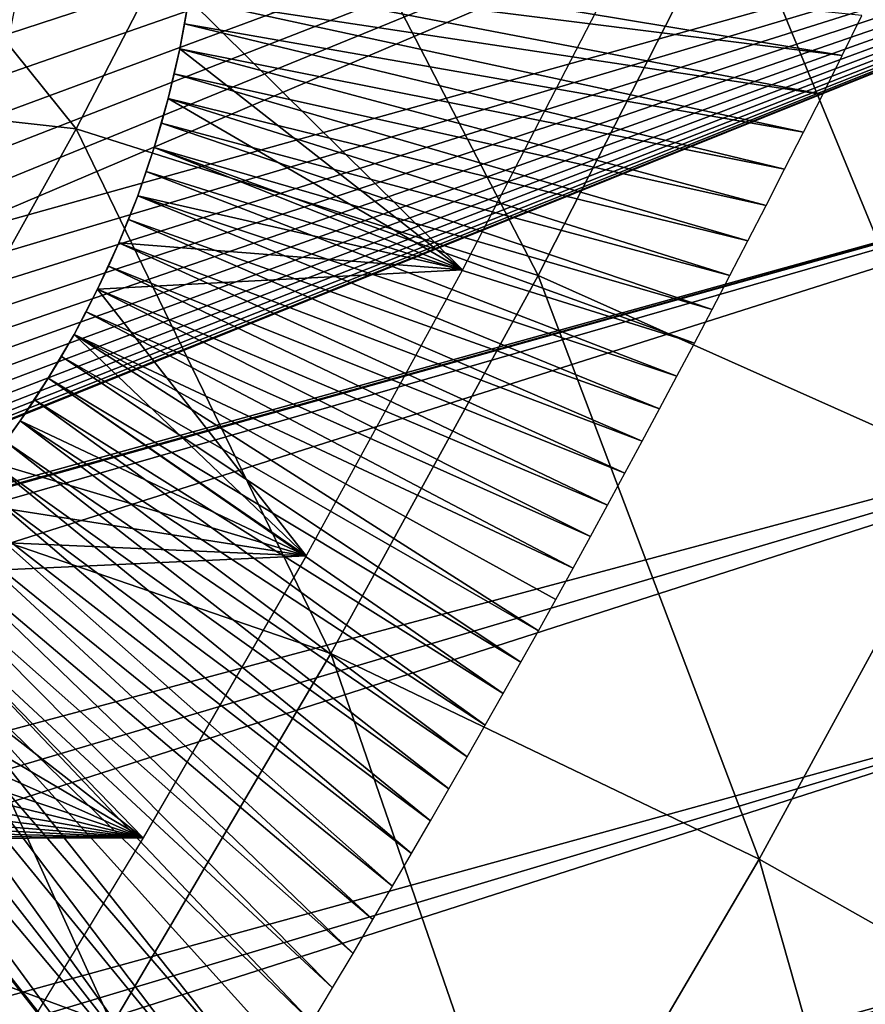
# Model space of a CAD drawing. Header units: millimetres. Extents: x -50 to 50, y -50 to 50.
# Tile 294 of 562: x 24.9 to 26.7, y -15.3 to -13.2. Entities that reach past the tile are written whole.
import ezdxf

# ---------------------------------------------------------------- set-up
doc = ezdxf.new("R2010")
doc.units = ezdxf.units.MM
doc.header["$LTSCALE"] = 65.185185
for name, color, linetype in [('1', 7, 'CONTINUOUS'), ('13', 7, 'CONTINUOUS'), ('20', 7, 'CONTINUOUS'), ('37', 7, 'CONTINUOUS'), ('39', 7, 'CONTINUOUS'), ('46', 7, 'CONTINUOUS')]:
    doc.layers.add(name, color=color, linetype=linetype)

msp = doc.modelspace()

# ---------------------------------------------------------------- linework, layer by layer
at = {"layer": '1', "color": 7, "linetype": 'Continuous', "true_color": 0xf5f5f5}
for points in [[(25.8264, -13.7316), (25.2548, -13.1652), (26.1389, -13.127), (25.8264, -13.7316)], [(25.236, -13.2699), (25.2548, -13.1652), (25.8264, -13.7316), (25.236, -13.2699)], [(25.2119, -13.3736), (25.236, -13.2699), (25.8264, -13.7316), (25.2119, -13.3736)], [(25.1827, -13.4758), (25.2119, -13.3736), (25.8264, -13.7316), (25.1827, -13.4758)], [(25.1483, -13.5766), (25.1827, -13.4758), (25.8264, -13.7316), (25.1483, -13.5766)], [(25.1088, -13.6753), (25.1483, -13.5766), (25.8264, -13.7316), (25.1088, -13.6753)], [(25.0644, -13.772), (25.1088, -13.6753), (25.8264, -13.7316), (25.0644, -13.772)], [(25.4999, -14.329), (25.0644, -13.772), (25.8264, -13.7316), (25.4999, -14.329)], [(25.0151, -13.8663), (25.0644, -13.772), (25.4999, -14.329), (25.0151, -13.8663)], [(24.9611, -13.958), (25.0151, -13.8663), (25.4999, -14.329), (24.9611, -13.958)], [(24.9026, -14.0469), (24.9611, -13.958), (25.4999, -14.329), (24.9026, -14.0469)], [(24.8396, -14.1326), (24.9026, -14.0469), (25.4999, -14.329), (24.8396, -14.1326)], [(24.7724, -14.2151), (24.8396, -14.1326), (25.4999, -14.329), (24.7724, -14.2151)], [(24.701, -14.294), (24.7724, -14.2151), (25.4999, -14.329), (24.701, -14.294)], [(24.6258, -14.3693), (24.701, -14.294), (25.4999, -14.329), (24.6258, -14.3693)], [(25.1596, -14.9184), (24.6258, -14.3693), (25.4999, -14.329), (25.1596, -14.9184)], [(24.5468, -14.4406), (24.6258, -14.3693), (25.1596, -14.9184), (24.5468, -14.4406)], [(24.4644, -14.5078), (24.5468, -14.4406), (25.1596, -14.9184), (24.4644, -14.5078)], [(24.3786, -14.5708), (24.4644, -14.5078), (25.1596, -14.9184), (24.3786, -14.5708)], [(24.2898, -14.6293), (24.3786, -14.5708), (25.1596, -14.9184), (24.2898, -14.6293)], [(24.1981, -14.6833), (24.2898, -14.6293), (25.1596, -14.9184), (24.1981, -14.6833)], [(24.1038, -14.7326), (24.1981, -14.6833), (25.1596, -14.9184), (24.1038, -14.7326)], [(24.0071, -14.777), (24.1038, -14.7326), (25.1596, -14.9184), (24.0071, -14.777)], [(23.9083, -14.8165), (24.0071, -14.777), (25.1596, -14.9184), (23.9083, -14.8165)], [(23.8077, -14.8509), (23.9083, -14.8165), (25.1596, -14.9184), (23.8077, -14.8509)], [(23.7053, -14.8802), (23.8077, -14.8509), (25.1596, -14.9184), (23.7053, -14.8802)], [(23.6017, -14.9042), (23.7053, -14.8802), (25.1596, -14.9184), (23.6017, -14.9042)], [(23.497, -14.923), (23.6017, -14.9042), (25.1596, -14.9184), (23.497, -14.923)], [(24.8056, -15.4999), (23.497, -14.923), (25.1596, -14.9184), (24.8056, -15.4999)]]:
    msp.add_3dface(points, dxfattribs=at)
at = {"layer": '13', "color": 7, "linetype": 'Continuous', "true_color": 0xf5f5f5}
for points in [[(25.2548, -13.1652, 2.4), (25.236, -13.2699), (25.246, -13.2177, 2.4), (25.2548, -13.1652, 2.4)], [(25.2548, -13.1652), (25.236, -13.2699), (25.2548, -13.1652, 2.4), (25.2548, -13.1652)], [(25.246, -13.2177, 2.4), (25.236, -13.2699), (25.236, -13.2699, 2.4), (25.246, -13.2177, 2.4)], [(25.236, -13.2699, 2.4), (25.2119, -13.3736), (25.2246, -13.3219, 2.4), (25.236, -13.2699, 2.4)], [(25.236, -13.2699), (25.2119, -13.3736), (25.236, -13.2699, 2.4), (25.236, -13.2699)], [(25.2246, -13.3219, 2.4), (25.2119, -13.3736), (25.2119, -13.3736, 2.4), (25.2246, -13.3219, 2.4)], [(25.2119, -13.3736, 2.4), (25.1827, -13.4758), (25.1979, -13.4249, 2.4), (25.2119, -13.3736, 2.4)], [(25.2119, -13.3736), (25.1827, -13.4758), (25.2119, -13.3736, 2.4), (25.2119, -13.3736)], [(25.1979, -13.4249, 2.4), (25.1827, -13.4758), (25.1827, -13.4759, 2.4), (25.1979, -13.4249, 2.4)], [(25.1827, -13.4758), (25.1483, -13.5766), (25.1827, -13.4759, 2.4), (25.1827, -13.4758)], [(25.1827, -13.4759, 2.4), (25.1483, -13.5766), (25.1661, -13.5264, 2.4), (25.1827, -13.4759, 2.4)], [(25.1661, -13.5264, 2.4), (25.1483, -13.5766), (25.1483, -13.5766, 2.4), (25.1661, -13.5264, 2.4)], [(25.1483, -13.5766, 2.4), (25.1088, -13.6753), (25.1291, -13.6262, 2.4), (25.1483, -13.5766, 2.4)], [(25.1483, -13.5766), (25.1088, -13.6753), (25.1483, -13.5766, 2.4), (25.1483, -13.5766)], [(25.1291, -13.6262, 2.4), (25.1088, -13.6753), (25.1088, -13.6754, 2.4), (25.1291, -13.6262, 2.4)], [(25.1088, -13.6753), (25.0644, -13.772), (25.1088, -13.6754, 2.4), (25.1088, -13.6753)], [(25.1088, -13.6754, 2.4), (25.0644, -13.772), (25.0872, -13.724, 2.4), (25.1088, -13.6754, 2.4)], [(25.0872, -13.724, 2.4), (25.0644, -13.772), (25.0644, -13.772, 2.4), (25.0872, -13.724, 2.4)], [(25.0644, -13.772, 2.4), (25.0151, -13.8663), (25.0403, -13.8195, 2.4), (25.0644, -13.772, 2.4)], [(25.0644, -13.772), (25.0151, -13.8663), (25.0644, -13.772, 2.4), (25.0644, -13.772)], [(25.0403, -13.8195, 2.4), (25.0151, -13.8663), (25.0151, -13.8664, 2.4), (25.0403, -13.8195, 2.4)], [(25.0151, -13.8663), (24.9611, -13.958), (25.0151, -13.8664, 2.4), (25.0151, -13.8663)], [(25.0151, -13.8664, 2.4), (24.9611, -13.958), (24.9887, -13.9125, 2.4), (25.0151, -13.8664, 2.4)], [(24.9887, -13.9125, 2.4), (24.9611, -13.958), (24.9611, -13.958, 2.4), (24.9887, -13.9125, 2.4)], [(24.9611, -13.958), (24.9026, -14.0469), (24.9611, -13.958, 2.4), (24.9611, -13.958)], [(24.9611, -13.958, 2.4), (24.9026, -14.0469), (24.9324, -14.0028, 2.4), (24.9611, -13.958, 2.4)], [(24.9324, -14.0028, 2.4), (24.9026, -14.0469), (24.9026, -14.0469, 2.4), (24.9324, -14.0028, 2.4)], [(24.9026, -14.0469), (24.8396, -14.1326), (24.9026, -14.0469, 2.4), (24.9026, -14.0469)], [(24.9026, -14.0469, 2.4), (24.8396, -14.1326), (24.8716, -14.0902, 2.4), (24.9026, -14.0469, 2.4)]]:
    msp.add_3dface(points, dxfattribs=at)
at = {"layer": '20', "color": 7, "linetype": 'Continuous', "true_color": 0xf5f5f5}
for points in [[(25.2682, -13.0597, 2.4), (25.2621, -13.1125, 2.4), (26.62, -13.2837, 3.7686), (25.2682, -13.0597, 2.4)], [(26.6611, -13.2003, 3.8), (25.2682, -13.0597, 2.4), (26.62, -13.2837, 3.7686), (26.6611, -13.2003, 3.8)], [(25.2621, -13.1125, 2.4), (25.2548, -13.1652, 2.4), (26.5792, -13.365, 3.7395), (25.2621, -13.1125, 2.4)], [(26.62, -13.2837, 3.7686), (25.2621, -13.1125, 2.4), (26.5792, -13.365, 3.7395), (26.62, -13.2837, 3.7686)], [(25.2548, -13.1652, 2.4), (25.246, -13.2177, 2.4), (26.5391, -13.4441, 3.7127), (25.2548, -13.1652, 2.4)], [(26.5792, -13.365, 3.7395), (25.2548, -13.1652, 2.4), (26.5391, -13.4441, 3.7127), (26.5792, -13.365, 3.7395)], [(25.246, -13.2177, 2.4), (25.236, -13.2699, 2.4), (26.4996, -13.5213, 3.6884), (25.246, -13.2177, 2.4)], [(26.5391, -13.4441, 3.7127), (25.246, -13.2177, 2.4), (26.4996, -13.5213, 3.6884), (26.5391, -13.4441, 3.7127)], [(25.236, -13.2699, 2.4), (25.2246, -13.3219, 2.4), (26.4611, -13.5968, 3.6666), (25.236, -13.2699, 2.4)], [(26.4996, -13.5213, 3.6884), (25.236, -13.2699, 2.4), (26.4611, -13.5968, 3.6666), (26.4996, -13.5213, 3.6884)], [(25.2246, -13.3219, 2.4), (25.2119, -13.3736, 2.4), (26.4231, -13.6706, 3.647), (25.2246, -13.3219, 2.4)], [(26.4611, -13.5968, 3.6666), (25.2246, -13.3219, 2.4), (26.4231, -13.6706, 3.647), (26.4611, -13.5968, 3.6666)], [(25.2119, -13.3736, 2.4), (25.1979, -13.4249, 2.4), (26.3853, -13.7432, 3.6292), (25.2119, -13.3736, 2.4)], [(26.4231, -13.6706, 3.647), (25.2119, -13.3736, 2.4), (26.3853, -13.7432, 3.6292), (26.4231, -13.6706, 3.647)], [(25.1979, -13.4249, 2.4), (25.1827, -13.4759, 2.4), (26.3481, -13.8144, 3.6134), (25.1979, -13.4249, 2.4)], [(26.3853, -13.7432, 3.6292), (25.1979, -13.4249, 2.4), (26.3481, -13.8144, 3.6134), (26.3853, -13.7432, 3.6292)], [(25.1827, -13.4759, 2.4), (25.1661, -13.5264, 2.4), (26.3113, -13.8845, 3.5996), (25.1827, -13.4759, 2.4)], [(26.3481, -13.8144, 3.6134), (25.1827, -13.4759, 2.4), (26.3113, -13.8845, 3.5996), (26.3481, -13.8144, 3.6134)], [(25.1661, -13.5264, 2.4), (25.1483, -13.5766, 2.4), (26.2747, -13.9536, 3.5875), (25.1661, -13.5264, 2.4)], [(26.3113, -13.8845, 3.5996), (25.1661, -13.5264, 2.4), (26.2747, -13.9536, 3.5875), (26.3113, -13.8845, 3.5996)], [(25.1483, -13.5766, 2.4), (25.1291, -13.6262, 2.4), (26.2382, -14.0219, 3.5771), (25.1483, -13.5766, 2.4)], [(26.2747, -13.9536, 3.5875), (25.1483, -13.5766, 2.4), (26.2382, -14.0219, 3.5771), (26.2747, -13.9536, 3.5875)], [(25.1291, -13.6262, 2.4), (25.1088, -13.6754, 2.4), (26.2021, -14.0895, 3.5684), (25.1291, -13.6262, 2.4)], [(26.2382, -14.0219, 3.5771), (25.1291, -13.6262, 2.4), (26.2021, -14.0895, 3.5684), (26.2382, -14.0219, 3.5771)], [(25.1088, -13.6754, 2.4), (25.0872, -13.724, 2.4), (26.166, -14.1564, 3.5613), (25.1088, -13.6754, 2.4)], [(26.2021, -14.0895, 3.5684), (25.1088, -13.6754, 2.4), (26.166, -14.1564, 3.5613), (26.2021, -14.0895, 3.5684)], [(25.0872, -13.724, 2.4), (25.0644, -13.772, 2.4), (26.1299, -14.2229, 3.5558), (25.0872, -13.724, 2.4)], [(26.166, -14.1564, 3.5613), (25.0872, -13.724, 2.4), (26.1299, -14.2229, 3.5558), (26.166, -14.1564, 3.5613)], [(25.0644, -13.772, 2.4), (25.0403, -13.8195, 2.4), (26.0938, -14.2889, 3.5519), (25.0644, -13.772, 2.4)], [(26.1299, -14.2229, 3.5558), (25.0644, -13.772, 2.4), (26.0938, -14.2889, 3.5519), (26.1299, -14.2229, 3.5558)], [(25.0403, -13.8195, 2.4), (25.0151, -13.8664, 2.4), (26.0578, -14.3546, 3.5496), (25.0403, -13.8195, 2.4)], [(26.0938, -14.2889, 3.5519), (25.0403, -13.8195, 2.4), (26.0578, -14.3546, 3.5496), (26.0938, -14.2889, 3.5519)], [(25.0151, -13.8664, 2.4), (24.9887, -13.9125, 2.4), (25.9851, -14.4857, 3.5495), (25.0151, -13.8664, 2.4)], [(26.0215, -14.4202, 3.5488), (25.0151, -13.8664, 2.4), (25.9851, -14.4857, 3.5495), (26.0215, -14.4202, 3.5488)], [(26.0578, -14.3546, 3.5496), (25.0151, -13.8664, 2.4), (26.0215, -14.4202, 3.5488), (26.0578, -14.3546, 3.5496)], [(24.9887, -13.9125, 2.4), (24.9611, -13.958, 2.4), (25.9485, -14.5512, 3.5517), (24.9887, -13.9125, 2.4)], [(25.9851, -14.4857, 3.5495), (24.9887, -13.9125, 2.4), (25.9485, -14.5512, 3.5517), (25.9851, -14.4857, 3.5495)], [(24.9611, -13.958, 2.4), (24.9324, -14.0028, 2.4), (25.9116, -14.6169, 3.5556), (24.9611, -13.958, 2.4)], [(25.9485, -14.5512, 3.5517), (24.9611, -13.958, 2.4), (25.9116, -14.6169, 3.5556), (25.9485, -14.5512, 3.5517)], [(24.9324, -14.0028, 2.4), (24.9026, -14.0469, 2.4), (25.8743, -14.6828, 3.561), (24.9324, -14.0028, 2.4)], [(25.9116, -14.6169, 3.5556), (24.9324, -14.0028, 2.4), (25.8743, -14.6828, 3.561), (25.9116, -14.6169, 3.5556)], [(24.9026, -14.0469, 2.4), (24.8716, -14.0902, 2.4), (25.8366, -14.749, 3.568), (24.9026, -14.0469, 2.4)], [(25.8743, -14.6828, 3.561), (24.9026, -14.0469, 2.4), (25.8366, -14.749, 3.568), (25.8743, -14.6828, 3.561)], [(24.8716, -14.0902, 2.4), (24.8396, -14.1326, 2.4), (25.7984, -14.8156, 3.5766), (24.8716, -14.0902, 2.4)], [(25.8366, -14.749, 3.568), (24.8716, -14.0902, 2.4), (25.7984, -14.8156, 3.5766), (25.8366, -14.749, 3.568)], [(24.8396, -14.1326, 2.4), (24.8065, -14.1743, 2.4), (25.7597, -14.8829, 3.587), (24.8396, -14.1326, 2.4)], [(25.7984, -14.8156, 3.5766), (24.8396, -14.1326, 2.4), (25.7597, -14.8829, 3.587), (25.7984, -14.8156, 3.5766)], [(24.8065, -14.1743, 2.4), (24.7724, -14.2151, 2.4), (25.7204, -14.9507, 3.599), (24.8065, -14.1743, 2.4)], [(25.7597, -14.8829, 3.587), (24.8065, -14.1743, 2.4), (25.7204, -14.9507, 3.599), (25.7597, -14.8829, 3.587)], [(24.7724, -14.2151, 2.4), (24.7372, -14.255, 2.4), (25.6804, -15.0193, 3.6128), (24.7724, -14.2151, 2.4)], [(25.7204, -14.9507, 3.599), (24.7724, -14.2151, 2.4), (25.6804, -15.0193, 3.6128), (25.7204, -14.9507, 3.599)], [(24.7372, -14.255, 2.4), (24.701, -14.2941, 2.4), (25.6396, -15.0888, 3.6286), (24.7372, -14.255, 2.4)], [(25.6804, -15.0193, 3.6128), (24.7372, -14.255, 2.4), (25.6396, -15.0888, 3.6286), (25.6804, -15.0193, 3.6128)], [(24.701, -14.2941, 2.4), (24.6639, -14.3321, 2.4), (25.5979, -15.1595, 3.6464), (24.701, -14.2941, 2.4)], [(25.6396, -15.0888, 3.6286), (24.701, -14.2941, 2.4), (25.5979, -15.1595, 3.6464), (25.6396, -15.0888, 3.6286)], [(24.6639, -14.3321, 2.4), (24.6258, -14.3693, 2.4), (25.5552, -15.2312, 3.666), (24.6639, -14.3321, 2.4)], [(25.5979, -15.1595, 3.6464), (24.6639, -14.3321, 2.4), (25.5552, -15.2312, 3.666), (25.5979, -15.1595, 3.6464)], [(24.6258, -14.3693, 2.4), (24.5868, -14.4054, 2.4), (25.5116, -15.3042, 3.6879), (24.6258, -14.3693, 2.4)], [(25.5552, -15.2312, 3.666), (24.6258, -14.3693, 2.4), (25.5116, -15.3042, 3.6879), (25.5552, -15.2312, 3.666)], [(24.5868, -14.4054, 2.4), (24.5468, -14.4406, 2.4), (25.4207, -15.4553, 3.7391), (24.5868, -14.4054, 2.4)], [(25.4668, -15.3789, 3.7123), (24.5868, -14.4054, 2.4), (25.4207, -15.4553, 3.7391), (25.4668, -15.3789, 3.7123)], [(25.5116, -15.3042, 3.6879), (24.5868, -14.4054, 2.4), (25.4668, -15.3789, 3.7123), (25.5116, -15.3042, 3.6879)], [(24.5468, -14.4406, 2.4), (24.506, -14.4748, 2.4), (25.3731, -15.5334, 3.7684), (24.5468, -14.4406, 2.4)], [(25.4207, -15.4553, 3.7391), (24.5468, -14.4406, 2.4), (25.3731, -15.5334, 3.7684), (25.4207, -15.4553, 3.7391)], [(24.506, -14.4748, 2.4), (24.4644, -14.5078, 2.4), (25.3239, -15.613, 3.8), (24.506, -14.4748, 2.4)], [(25.3731, -15.5334, 3.7684), (24.506, -14.4748, 2.4), (25.3239, -15.613, 3.8), (25.3731, -15.5334, 3.7684)], [(24.4644, -14.5078, 2.4), (24.4219, -14.5399, 2.4), (25.3239, -15.613, 3.8), (24.4644, -14.5078, 2.4)], [(24.4219, -14.5399, 2.4), (24.3786, -14.5708, 2.4), (25.2692, -15.6991, 3.8358), (24.4219, -14.5399, 2.4)], [(25.3239, -15.613, 3.8), (24.4219, -14.5399, 2.4), (25.2692, -15.6991, 3.8358), (25.3239, -15.613, 3.8)], [(24.3786, -14.5708, 2.4), (24.3346, -14.6007, 2.4), (25.2121, -15.7833, 3.8713), (24.3786, -14.5708, 2.4)], [(25.2668, -15.7027, 3.8373), (24.3786, -14.5708, 2.4), (25.2121, -15.7833, 3.8713), (25.2668, -15.7027, 3.8373)], [(25.2692, -15.6991, 3.8358), (24.3786, -14.5708, 2.4), (25.2668, -15.7027, 3.8373), (25.2692, -15.6991, 3.8358)], [(24.3346, -14.6007, 2.4), (24.2898, -14.6294, 2.4), (25.153, -15.8653, 3.9063), (24.3346, -14.6007, 2.4)], [(25.2121, -15.7833, 3.8713), (24.3346, -14.6007, 2.4), (25.2095, -15.787, 3.8729), (25.2121, -15.7833, 3.8713)], [(25.2095, -15.787, 3.8729), (24.3346, -14.6007, 2.4), (25.153, -15.8653, 3.9063), (25.2095, -15.787, 3.8729)], [(24.2898, -14.6294, 2.4), (24.2443, -14.6569, 2.4), (25.0964, -15.9395, 3.9385), (24.2898, -14.6294, 2.4)], [(25.153, -15.8653, 3.9063), (24.2898, -14.6294, 2.4), (25.0964, -15.9395, 3.9385), (25.153, -15.8653, 3.9063)], [(24.2443, -14.6569, 2.4), (24.1981, -14.6833, 2.4), (25.0293, -16.0224, 3.975), (24.2443, -14.6569, 2.4)], [(25.0411, -16.0082, 3.9687), (24.2443, -14.6569, 2.4), (25.0293, -16.0224, 3.975), (25.0411, -16.0082, 3.9687)], [(25.092, -15.9451, 3.941), (24.2443, -14.6569, 2.4), (25.0411, -16.0082, 3.9687), (25.092, -15.9451, 3.941)], [(25.0964, -15.9395, 3.9385), (24.2443, -14.6569, 2.4), (25.092, -15.9451, 3.941), (25.0964, -15.9395, 3.9385)], [(24.1981, -14.6833, 2.4), (24.1512, -14.7086, 2.4), (24.9654, -16.0964, 4.008), (24.1981, -14.6833, 2.4)], [(24.9867, -16.0722, 3.9971), (24.1981, -14.6833, 2.4), (24.9654, -16.0964, 4.008), (24.9867, -16.0722, 3.9971)], [(25.0293, -16.0224, 3.975), (24.1981, -14.6833, 2.4), (24.9867, -16.0722, 3.9971), (25.0293, -16.0224, 3.975)], [(24.9336, -16.1318, 4.0238), (24.1512, -14.7086, 2.4), (24.9006, -16.1673, 4.0399), (24.9336, -16.1318, 4.0238)], [(24.9654, -16.0964, 4.008), (24.1512, -14.7086, 2.4), (24.9336, -16.1318, 4.0238), (24.9654, -16.0964, 4.008)]]:
    msp.add_3dface(points, dxfattribs=at)
at = {"layer": '37', "color": 15, "linetype": 'Continuous', "true_color": 0xaf503c}
for points in [[(26.7778, -12.1265, -11.5629), (27.3104, -13.3202, -11.1346), (26.3938, -12.941, -11.5629), (26.7778, -12.1265, -11.5629)], [(24.3355, -12.5863, -12.3767), (25.0194, -13.4372, -11.977), (23.9434, -13.317, -12.3767), (24.3355, -12.5863, -12.3767)], [(25.4225, -12.6581, -11.977), (25.0194, -13.4372, -11.977), (24.3355, -12.5863, -12.3767), (25.4225, -12.6581, -11.977)], [(25.4225, -12.6581, -11.977), (25.985, -13.7433, -11.5629), (25.0194, -13.4372, -11.977), (25.4225, -12.6581, -11.977)], [(26.3938, -12.941, -11.5629), (25.985, -13.7433, -11.5629), (25.4225, -12.6581, -11.977), (26.3938, -12.941, -11.5629)], [(26.3938, -12.941, -11.5629), (26.8908, -14.1481, -11.1346), (25.985, -13.7433, -11.5629), (26.3938, -12.941, -11.5629)], [(27.3104, -13.3202, -11.1346), (26.8908, -14.1481, -11.1346), (26.3938, -12.941, -11.5629), (27.3104, -13.3202, -11.1346)], [(25.0194, -13.4372, -11.977), (24.5925, -14.2035, -11.977), (23.9434, -13.317, -12.3767), (25.0194, -13.4372, -11.977)], [(25.0194, -13.4372, -11.977), (25.5518, -14.5328, -11.5629), (24.5925, -14.2035, -11.977), (25.0194, -13.4372, -11.977)], [(25.985, -13.7433, -11.5629), (25.5518, -14.5328, -11.5629), (25.0194, -13.4372, -11.977), (25.985, -13.7433, -11.5629)], [(25.985, -13.7433, -11.5629), (26.4461, -14.9628, -11.1346), (25.5518, -14.5328, -11.5629), (25.985, -13.7433, -11.5629)], [(26.8908, -14.1481, -11.1346), (26.4461, -14.9628, -11.1346), (25.985, -13.7433, -11.5629), (26.8908, -14.1481, -11.1346)], [(26.8908, -14.1481, -11.1346), (27.3029, -15.4462, -10.6921), (26.4461, -14.9628, -11.1346), (26.8908, -14.1481, -11.1346)], [(24.5925, -14.2035, -11.977), (25.0946, -15.3086, -11.5629), (24.142, -14.9563, -11.977), (24.5925, -14.2035, -11.977)], [(25.5518, -14.5328, -11.5629), (25.0946, -15.3086, -11.5629), (24.5925, -14.2035, -11.977), (25.5518, -14.5328, -11.5629)], [(25.5518, -14.5328, -11.5629), (25.9767, -15.7636, -11.1346), (25.0946, -15.3086, -11.5629), (25.5518, -14.5328, -11.5629)], [(26.4461, -14.9628, -11.1346), (25.9767, -15.7636, -11.1346), (25.5518, -14.5328, -11.5629), (26.4461, -14.9628, -11.1346)], [(25.0946, -15.3086, -11.5629), (24.6143, -16.0693, -11.563), (24.142, -14.9563, -11.977), (25.0946, -15.3086, -11.5629)], [(26.4461, -14.9628, -11.1346), (26.8184, -16.2728, -10.6921), (25.9767, -15.7636, -11.1346), (26.4461, -14.9628, -11.1346)], [(27.3029, -15.4462, -10.6921), (26.8184, -16.2728, -10.6921), (26.4461, -14.9628, -11.1346), (27.3029, -15.4462, -10.6921)]]:
    msp.add_3dface(points, dxfattribs=at)
at = {"layer": '39', "color": 15, "linetype": 'Continuous', "true_color": 0xaf503c}
for points in [[(26.3116, -16.3853, 4.5), (48.8508, -9.1321, 4.5), (26.6753, -15.7865, 4.5), (26.3116, -16.3853, 4.5)], [(48.6799, -10.0026, 4.5), (48.8508, -9.1321, 4.5), (26.3116, -16.3853, 4.5), (48.6799, -10.0026, 4.5)], [(25.9346, -16.9758, 4.5), (48.6799, -10.0026, 4.5), (26.3116, -16.3853, 4.5), (25.9346, -16.9758, 4.5)], [(48.4936, -10.87, 4.5), (48.6799, -10.0026, 4.5), (25.9346, -16.9758, 4.5), (48.4936, -10.87, 4.5)], [(25.1409, -18.1305, 4.5), (48.4936, -10.87, 4.5), (25.5442, -17.5577, 4.5), (25.1409, -18.1305, 4.5)], [(48.2918, -11.7338, 4.5), (48.4936, -10.87, 4.5), (25.1409, -18.1305, 4.5), (48.2918, -11.7338, 4.5)], [(25.5442, -17.5577, 4.5), (48.4936, -10.87, 4.5), (25.9346, -16.9758, 4.5), (25.5442, -17.5577, 4.5)], [(24.2958, -19.2481, 4.5), (48.2918, -11.7338, 4.5), (24.7246, -18.6941, 4.5), (24.2958, -19.2481, 4.5)], [(48.0746, -12.594, 4.5), (48.2918, -11.7338, 4.5), (24.2958, -19.2481, 4.5), (48.0746, -12.594, 4.5)], [(24.7246, -18.6941, 4.5), (48.2918, -11.7338, 4.5), (25.1409, -18.1305, 4.5), (24.7246, -18.6941, 4.5)], [(23.4011, -20.3265, 4.5), (48.0746, -12.594, 4.5), (23.8545, -19.7924, 4.5), (23.4011, -20.3265, 4.5)], [(47.8421, -13.4501, 4.5), (48.0746, -12.594, 4.5), (23.4011, -20.3265, 4.5), (47.8421, -13.4501, 4.5)], [(23.8545, -19.7924, 4.5), (48.0746, -12.594, 4.5), (24.2958, -19.2481, 4.5), (23.8545, -19.7924, 4.5)], [(22.4586, -21.3633, 4.5), (47.8421, -13.4501, 4.5), (22.9357, -20.8502, 4.5), (22.4586, -21.3633, 4.5)], [(47.5944, -14.302, 4.5), (47.8421, -13.4501, 4.5), (22.4586, -21.3633, 4.5), (47.5944, -14.302, 4.5)], [(22.9357, -20.8502, 4.5), (47.8421, -13.4501, 4.5), (23.4011, -20.3265, 4.5), (22.9357, -20.8502, 4.5)], [(47.3315, -15.1492, 4.5), (47.5944, -14.302, 4.5), (21.4701, -22.3564, 4.5), (47.3315, -15.1492, 4.5)], [(21.4701, -22.3564, 4.5), (47.5944, -14.302, 4.5), (21.97, -21.8654, 4.5), (21.4701, -22.3564, 4.5)], [(21.97, -21.8654, 4.5), (47.5944, -14.302, 4.5), (22.4586, -21.3633, 4.5), (21.97, -21.8654, 4.5)], [(19.906, -23.7598, 4.5), (47.3315, -15.1492, 4.5), (20.4379, -23.3039, 4.5), (19.906, -23.7598, 4.5)], [(47.0535, -15.9917, 4.5), (47.3315, -15.1492, 4.5), (19.906, -23.7598, 4.5), (47.0535, -15.9917, 4.5)], [(20.4379, -23.3039, 4.5), (47.3315, -15.1492, 4.5), (20.9594, -22.8359, 4.5), (20.4379, -23.3039, 4.5)], [(20.9594, -22.8359, 4.5), (47.3315, -15.1492, 4.5), (21.4701, -22.3564, 4.5), (20.9594, -22.8359, 4.5)]]:
    msp.add_3dface(points, dxfattribs=at)
at = {"layer": '46', "color": 15, "linetype": 'Continuous', "true_color": 0xaf503c}
for points in [[(24.7166, -13.6729), (28.5649, -12.0348), (24.7585, -13.5897), (24.7166, -13.6729)], [(28.2856, -12.6774), (28.5649, -12.0348), (24.7166, -13.6729), (28.2856, -12.6774)], [(24.7585, -13.5897), (28.5649, -12.0348), (24.7959, -13.5043), (24.7585, -13.5897)], [(24.7959, -13.5043), (28.5649, -12.0348), (24.8287, -13.4171), (24.7959, -13.5043)], [(24.8287, -13.4171), (28.5649, -12.0348), (24.8568, -13.3283), (24.8287, -13.4171)], [(24.8568, -13.3283), (28.5649, -12.0348), (24.8801, -13.2381), (24.8568, -13.3283)], [(24.8801, -13.2381), (28.5649, -12.0348), (24.8986, -13.1468), (24.8801, -13.2381)], [(23.8333, -14.4663), (28.2856, -12.6774), (23.9187, -14.429), (23.8333, -14.4663)], [(27.9918, -13.3134), (28.2856, -12.6774), (23.8333, -14.4663), (27.9918, -13.3134)], [(23.9187, -14.429), (28.2856, -12.6774), (24.0019, -14.3871), (23.9187, -14.429)], [(24.0019, -14.3871), (28.2856, -12.6774), (24.0828, -14.3409), (24.0019, -14.3871)], [(24.0828, -14.3409), (28.2856, -12.6774), (24.1612, -14.2905), (24.0828, -14.3409)], [(24.1612, -14.2905), (28.2856, -12.6774), (24.2367, -14.236), (24.1612, -14.2905)], [(24.2367, -14.236), (28.2856, -12.6774), (24.3092, -14.1775), (24.2367, -14.236)], [(24.3092, -14.1775), (28.2856, -12.6774), (24.3785, -14.1152), (24.3092, -14.1775)], [(24.3785, -14.1152), (28.2856, -12.6774), (24.4444, -14.0493), (24.3785, -14.1152)], [(24.4444, -14.0493), (28.2856, -12.6774), (24.5067, -13.9801), (24.4444, -14.0493)], [(24.5067, -13.9801), (28.2856, -12.6774), (24.5653, -13.9076), (24.5067, -13.9801)], [(24.5653, -13.9076), (28.2856, -12.6774), (24.6198, -13.8321), (24.5653, -13.9076)], [(24.6198, -13.8321), (28.2856, -12.6774), (24.6703, -13.7538), (24.6198, -13.8321)], [(24.6703, -13.7538), (28.2856, -12.6774), (24.7166, -13.6729), (24.6703, -13.7538)], [(17.0823, -16.7817), (27.9918, -13.3134), (17.5087, -16.3362), (17.0823, -16.7817)], [(27.6837, -13.9427), (27.9918, -13.3134), (17.0823, -16.7817), (27.6837, -13.9427)], [(17.5087, -16.3362), (27.9918, -13.3134), (23.6572, -14.5271), (17.5087, -16.3362)], [(23.6572, -14.5271), (27.9918, -13.3134), (23.7461, -14.499), (23.6572, -14.5271)], [(23.7461, -14.499), (27.9918, -13.3134), (23.8333, -14.4663), (23.7461, -14.499)], [(16.1956, -17.6389), (27.6837, -13.9427), (16.6444, -17.2161), (16.1956, -17.6389)], [(27.3615, -14.5648), (27.6837, -13.9427), (16.1956, -17.6389), (27.3615, -14.5648)], [(16.6444, -17.2161), (27.6837, -13.9427), (17.0823, -16.7817), (16.6444, -17.2161)], [(15.2659, -18.4494), (27.3615, -14.5648), (15.736, -18.0502), (15.2659, -18.4494)], [(27.0253, -15.1795), (27.3615, -14.5648), (15.2659, -18.4494), (27.0253, -15.1795)], [(15.736, -18.0502), (27.3615, -14.5648), (16.1956, -17.6389), (15.736, -18.0502)], [(14.2958, -19.211), (27.0253, -15.1795), (14.7858, -18.8364), (14.2958, -19.211)], [(26.6753, -15.7865), (27.0253, -15.1795), (14.2958, -19.211), (26.6753, -15.7865)], [(14.7858, -18.8364), (27.0253, -15.1795), (15.2659, -18.4494), (14.7858, -18.8364)]]:
    msp.add_3dface(points, dxfattribs=at)

doc.saveas('drawing.dxf')
